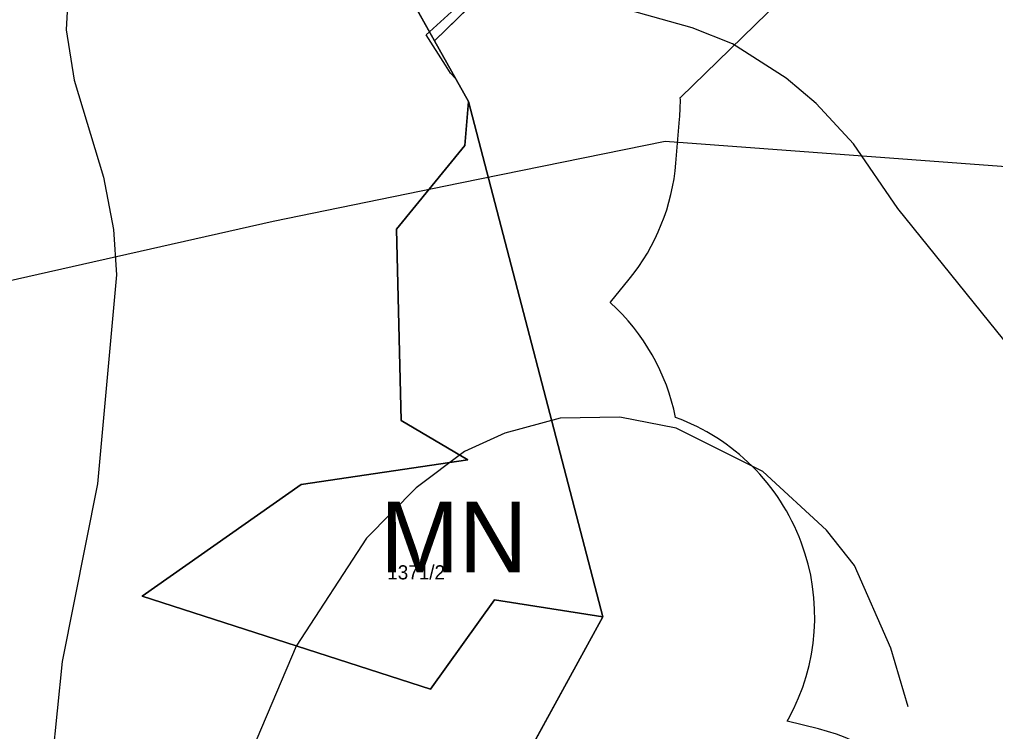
# Model space of a CAD drawing. Extents: x -706130 to -698555, y -971544 to -967260.
# Drawn here: x -704957.8 to -704819.7, y -969222.4 to -969121.7 of the extents above; entities that cross this region are included whole.
import ezdxf

# ---------------------------------------------------------------- set-up
doc = ezdxf.new("R2010")
doc.units = 0
for name, color, linetype in [('BPEJ hranice S', 7, 'Continuous'), ('BPEJ I-II trida ochrany S', 7, 'Continuous'), ('CHKO_Luzicke hory zonace S', 7, 'Continuous'), ('Docházková izochrona - BUS S', 7, 'Continuous'), ('Docházková izochrona - VLAK N', 7, 'Continuous'), ('KN_Hranice_parcel', 7, 'Continuous'), ('KN_Parcelni cisla', 7, 'Continuous'), ('KN_Polygon parcely', 7, 'Continuous'), ('KN_POZEMKY_10_LESNI POZEMEK', 7, 'Continuous'), ('KN_POZEMKY_14_OSTATNI PLOCHA', 7, 'Continuous'), ('KN_POZEMKY_2_ORNA PUDA', 7, 'Continuous'), ('KN_VYUZITI_26_ostatni plocha_jina plocha', 7, 'Continuous'), ('OP lesa 30 m', 7, 'Continuous'), ('OP_BP plynovodů VTL', 7, 'Continuous'), ('Plochy přírodní - lesní S', 7, 'Continuous'), ('Plochy smíšené nezastavěného území všeobecné S', 7, 'Continuous'), ('Plochy zemědělské všeobecné CELEK S', 7, 'Continuous'), ('Regulační bloky v krajině S', 7, 'Continuous'), ('Regulační kódy v krajině S', 7, 'Continuous'), ('VÝŠKOPIS_vrstevnice doplňková', 7, 'Continuous'), ('VÝŠKOPIS_vrstevnice hlavní', 7, 'Continuous')]:
    doc.layers.add(name, color=color, linetype=linetype)

msp = doc.modelspace()

# ---------------------------------------------------------------- linework, layer by layer
at = {"layer": 'BPEJ hranice S'}
msp.add_lwpolyline([(-704909.94, -969400.97), (-704905.88, -969328.04), (-704905.55, -969328.06), (-704905.35, -969324.5), (-704905.3, -969323.8), (-704904.98, -969319.29), (-704904.95, -969318.77), (-704905.36, -969318.73), (-704904.13, -969296.51), (-704901.16, -969269.36), (-704852.93, -969268.32), (-704852.12, -969251.52), (-704853.38, -969251.18), (-704871.89, -969246.11), (-704894.07, -969240.49), (-704875.25, -969206.17), (-704894.27, -969133.29), (-704896.04, -969130.12), (-704896.78, -969129.29), (-704897.49, -969128.18), (-704900.23, -969123.89), (-704899.76, -969123.46), (-704895.1, -969119.21)], dxfattribs=at)
at = {"layer": 'BPEJ I-II trida ochrany S'}
for p, q in [((-704852.74, -969079.66), (-704899.05, -969124.73)), ((-704899.05, -969124.73), (-704894.27, -969133.29)), ((-704894.27, -969133.29), (-704875.25, -969206.17)), ((-704875.25, -969206.17), (-704894.07, -969240.49))]:
    msp.add_line(p, q, dxfattribs=at)
at = {"layer": 'CHKO_Luzicke hory zonace S'}
msp.add_lwpolyline([(-704852.74, -969079.66), (-704899.05, -969124.73), (-704894.27, -969133.29), (-704894.79, -969139.51), (-704904.42, -969151.36), (-704903.77, -969178.4), (-704894.34, -969183.96), (-704917.91, -969187.46), (-704940.45, -969203.25), (-704899.62, -969216.4), (-704890.55, -969203.77), (-704875.25, -969206.17), (-704894.07, -969240.49), (-704852.1, -969251.12), (-704852.93, -969268.32), (-704901.16, -969269.36), (-704904.13, -969296.51), (-704905.36, -969318.73), (-704905.64, -969323.75), (-704905.88, -969328.04), (-704909.94, -969400.97)], dxfattribs=at)
at = {"layer": 'Docházková izochrona - BUS S'}
msp.add_arc((-704475.99, -969462.4), 400, 57.5303, 230.2441, dxfattribs=at)
at = {"layer": 'Docházková izochrona - VLAK N'}
msp.add_circle((-704165.45, -969778.77), 800, dxfattribs=at)
at = {"layer": 'KN_Hranice_parcel'}
for p, q in [((-704852.74, -969079.66), (-704899.05, -969124.73)), ((-704899.05, -969124.73), (-704894.27, -969133.29)), ((-704894.27, -969133.29), (-704875.25, -969206.17))]:
    msp.add_line(p, q, dxfattribs=at)
for points in [[(-704852.74, -969079.66), (-704853.37, -969073.46), (-704911.06, -969081.09), (-704911.23, -969102.9), (-704899.05, -969124.73)], [(-704894.27, -969133.29), (-704894.79, -969139.51), (-704904.42, -969151.36), (-704903.77, -969178.4), (-704894.34, -969183.96), (-704917.91, -969187.46), (-704940.45, -969203.25), (-704899.62, -969216.4), (-704890.55, -969203.77), (-704875.25, -969206.17)], [(-704875.25, -969206.17), (-704894.07, -969240.49), (-704852.1, -969251.12), (-704852.93, -969268.32), (-704901.16, -969269.36), (-704904.13, -969296.51), (-704905.36, -969318.73)]]:
    msp.add_lwpolyline(points, dxfattribs=at)
at = {"layer": 'KN_Polygon parcely'}
for points in [[(-704853.37, -969073.46), (-704911.06, -969081.09), (-704911.23, -969102.9), (-704899.05, -969124.73), (-704852.74, -969079.66)], [(-704894.79, -969139.51), (-704904.42, -969151.36), (-704903.77, -969178.4), (-704894.34, -969183.96), (-704917.91, -969187.46), (-704940.45, -969203.25), (-704899.62, -969216.4), (-704890.55, -969203.77), (-704875.25, -969206.17), (-704894.27, -969133.29)]]:
    msp.add_lwpolyline(points, close=True, dxfattribs=at)
for points in [[(-704852.74, -969079.66), (-704899.05, -969124.73), (-704894.27, -969133.29), (-704875.25, -969206.17), (-704894.07, -969240.49), (-704852.1, -969251.12), (-704852.93, -969268.32), (-704901.16, -969269.36), (-704904.13, -969296.51), (-704905.36, -969318.73), (-704897.41, -969319.43), (-704865.02, -969322.99), (-704789.43, -969328.74), (-704789.77, -969331.82), (-704840.14, -969330.82), (-704882.63, -969329.37), (-704905.88, -969328.04), (-704909.94, -969400.97), (-704906.59, -969419.85), (-704891.47, -969420.77), (-704878.28, -969429.07), (-704825.89, -969434.45), (-704776.63, -969453.45), (-704756.29, -969469.11)], [(-704909.94, -969400.97), (-704905.88, -969328.04), (-704905.64, -969323.75), (-704905.36, -969318.73), (-704904.13, -969296.51), (-704901.16, -969269.36), (-704852.93, -969268.32), (-704852.1, -969251.12), (-704894.07, -969240.49), (-704875.25, -969206.17), (-704890.55, -969203.77), (-704899.62, -969216.4), (-704940.45, -969203.25), (-704917.91, -969187.46), (-704894.34, -969183.96), (-704903.77, -969178.4), (-704904.42, -969151.36), (-704894.79, -969139.51), (-704894.27, -969133.29), (-704899.05, -969124.73), (-704911.23, -969102.9)]]:
    msp.add_lwpolyline(points, dxfattribs=at)
at = {"layer": 'KN_POZEMKY_10_LESNI POZEMEK'}
for p, q in [((-704852.74, -969079.66), (-704899.05, -969124.73)), ((-704899.05, -969124.73), (-704911.23, -969102.9)), ((-704911.23, -969102.9), (-704899.05, -969124.73)), ((-704899.05, -969124.73), (-704894.27, -969133.29)), ((-704894.27, -969133.29), (-704894.79, -969139.51)), ((-704894.79, -969139.51), (-704904.42, -969151.36)), ((-704904.42, -969151.36), (-704903.77, -969178.4)), ((-704903.77, -969178.4), (-704894.34, -969183.96)), ((-704894.34, -969183.96), (-704917.91, -969187.46)), ((-704917.91, -969187.46), (-704940.45, -969203.25)), ((-704940.45, -969203.25), (-704899.62, -969216.4)), ((-704899.62, -969216.4), (-704890.55, -969203.77)), ((-704890.55, -969203.77), (-704875.25, -969206.17)), ((-704875.25, -969206.17), (-704894.07, -969240.49))]:
    msp.add_line(p, q, dxfattribs=at)
at = {"layer": 'KN_POZEMKY_14_OSTATNI PLOCHA'}
for p, q in [((-704894.79, -969139.51), (-704894.27, -969133.29)), ((-704894.27, -969133.29), (-704875.25, -969206.17)), ((-704904.42, -969151.36), (-704894.79, -969139.51)), ((-704903.77, -969178.4), (-704904.42, -969151.36)), ((-704894.34, -969183.96), (-704903.77, -969178.4)), ((-704917.91, -969187.46), (-704894.34, -969183.96)), ((-704940.45, -969203.25), (-704917.91, -969187.46)), ((-704899.62, -969216.4), (-704940.45, -969203.25)), ((-704890.55, -969203.77), (-704899.62, -969216.4)), ((-704875.25, -969206.17), (-704890.55, -969203.77))]:
    msp.add_line(p, q, dxfattribs=at)
at = {"layer": 'KN_POZEMKY_2_ORNA PUDA'}
for p, q in [((-704899.05, -969124.73), (-704852.74, -969079.66)), ((-704894.27, -969133.29), (-704899.05, -969124.73)), ((-704875.25, -969206.17), (-704894.27, -969133.29)), ((-704894.07, -969240.49), (-704875.25, -969206.17))]:
    msp.add_line(p, q, dxfattribs=at)
at = {"layer": 'KN_VYUZITI_26_ostatni plocha_jina plocha'}
for p, q in [((-704894.79, -969139.51), (-704894.27, -969133.29)), ((-704894.27, -969133.29), (-704875.25, -969206.17)), ((-704904.42, -969151.36), (-704894.79, -969139.51)), ((-704903.77, -969178.4), (-704904.42, -969151.36)), ((-704894.34, -969183.96), (-704903.77, -969178.4)), ((-704917.91, -969187.46), (-704894.34, -969183.96)), ((-704940.45, -969203.25), (-704917.91, -969187.46)), ((-704899.62, -969216.4), (-704940.45, -969203.25)), ((-704890.55, -969203.77), (-704899.62, -969216.4)), ((-704875.25, -969206.17), (-704890.55, -969203.77))]:
    msp.add_line(p, q, dxfattribs=at)
at = {"layer": 'OP lesa 30 m'}
msp.add_line((-704864.89, -969142.01), (-704864.37, -969135.79), dxfattribs=at)
for points in [[(-704864.27, -969132.75), (-704841.4, -969110.49), (-704835.78, -969110.86), (-704819.39, -969113.29), (-704785.18, -969120.62)], [(-704874.16, -969161.76), (-704874.16, -969161.7), (-704871.51, -969158.43)], [(-704844.73, -969222.04), (-704849.13, -969220.93), (-704848.95, -969220.59)]]:
    msp.add_lwpolyline(points, dxfattribs=at)
for centre, start, end in [((-704894.27, -969133.29), 355.2211, 1.0347), ((-704894.79, -969139.51), 320.9007, 355.2211), ((-704894.34, -969183.96), 11.4632, 47.7302), ((-704875.25, -969206.17), 331.261, 69.8964), ((-704852.1, -969251.12), 357.2373, 75.7872)]:
    msp.add_arc(centre, 30, start, end, dxfattribs=at)
at = {"layer": 'OP_BP plynovodů VTL'}
msp.add_lwpolyline([(-704983.63, -969164.13), (-704921.89, -969150.22), (-704895.43, -969144.83), (-704866.41, -969138.94), (-704761.72, -969146.69), (-704738.73, -969148.56), (-704684.08, -969158.74)], dxfattribs=at)
at = {"layer": 'Plochy přírodní - lesní S'}
for p, q in [((-704899.05, -969124.73), (-704852.74, -969079.66)), ((-704894.27, -969133.29), (-704899.05, -969124.73)), ((-704894.79, -969139.51), (-704894.27, -969133.29)), ((-704904.42, -969151.36), (-704894.79, -969139.51)), ((-704903.77, -969178.4), (-704904.42, -969151.36)), ((-704894.34, -969183.96), (-704903.77, -969178.4)), ((-704917.91, -969187.46), (-704894.34, -969183.96)), ((-704940.45, -969203.25), (-704917.91, -969187.46)), ((-704899.62, -969216.4), (-704940.45, -969203.25)), ((-704890.55, -969203.77), (-704899.62, -969216.4)), ((-704875.25, -969206.17), (-704890.55, -969203.77)), ((-704894.07, -969240.49), (-704875.25, -969206.17))]:
    msp.add_line(p, q, dxfattribs=at)
at = {"layer": 'Plochy smíšené nezastavěného území všeobecné S'}
for p, q in [((-704875.25, -969206.17), (-704894.27, -969133.29)), ((-704904.42, -969151.36), (-704903.77, -969178.4)), ((-704917.91, -969187.46), (-704940.45, -969203.25)), ((-704940.45, -969203.25), (-704899.62, -969216.4)), ((-704899.62, -969216.4), (-704890.55, -969203.77)), ((-704890.55, -969203.77), (-704875.25, -969206.17))]:
    msp.add_line(p, q, dxfattribs=at)
for points in [[(-704894.27, -969133.29), (-704894.79, -969139.51), (-704904.42, -969151.36)], [(-704903.77, -969178.4), (-704894.34, -969183.96), (-704917.91, -969187.46)]]:
    msp.add_lwpolyline(points, dxfattribs=at)
at = {"layer": 'Plochy zemědělské všeobecné CELEK S'}
for p, q in [((-704852.74, -969079.66), (-704899.05, -969124.73)), ((-704899.05, -969124.73), (-704894.27, -969133.29)), ((-704894.27, -969133.29), (-704875.25, -969206.17)), ((-704875.25, -969206.17), (-704894.07, -969240.49))]:
    msp.add_line(p, q, dxfattribs=at)
at = {"layer": 'Regulační bloky v krajině S'}
for p, q in [((-704852.74, -969079.66), (-704899.05, -969124.73)), ((-704899.05, -969124.73), (-704852.74, -969079.66)), ((-704899.05, -969124.73), (-704894.27, -969133.29)), ((-704894.27, -969133.29), (-704899.05, -969124.73)), ((-704894.79, -969139.51), (-704894.27, -969133.29)), ((-704875.25, -969206.17), (-704894.27, -969133.29)), ((-704894.27, -969133.29), (-704875.25, -969206.17)), ((-704904.42, -969151.36), (-704894.79, -969139.51)), ((-704904.42, -969151.36), (-704903.77, -969178.4)), ((-704903.77, -969178.4), (-704904.42, -969151.36)), ((-704894.34, -969183.96), (-704903.77, -969178.4)), ((-704917.91, -969187.46), (-704894.34, -969183.96)), ((-704917.91, -969187.46), (-704940.45, -969203.25)), ((-704940.45, -969203.25), (-704917.91, -969187.46)), ((-704940.45, -969203.25), (-704899.62, -969216.4)), ((-704899.62, -969216.4), (-704940.45, -969203.25)), ((-704899.62, -969216.4), (-704890.55, -969203.77)), ((-704890.55, -969203.77), (-704899.62, -969216.4)), ((-704890.55, -969203.77), (-704875.25, -969206.17)), ((-704875.25, -969206.17), (-704890.55, -969203.77)), ((-704875.25, -969206.17), (-704894.07, -969240.49)), ((-704894.07, -969240.49), (-704875.25, -969206.17))]:
    msp.add_line(p, q, dxfattribs=at)
for points in [[(-704894.27, -969133.29), (-704894.79, -969139.51), (-704904.42, -969151.36)], [(-704903.77, -969178.4), (-704894.34, -969183.96), (-704917.91, -969187.46)]]:
    msp.add_lwpolyline(points, dxfattribs=at)
at = {"layer": 'VÝŠKOPIS_vrstevnice doplňková'}
msp.add_lwpolyline([(-704832.04, -969218.9), (-704834.47, -969210.62), (-704839.61, -969198.92), (-704843.6, -969193.93), (-704852.59, -969185.65), (-704864.86, -969179.52), (-704872.85, -969177.95), (-704881.26, -969178.09), (-704889.11, -969180.23), (-704894.82, -969182.8), (-704901.67, -969187.94), (-704908.66, -969195.07), (-704918.64, -969210.34), (-704924.21, -969223.46), (-704928.64, -969239.08)], dxfattribs=at)
at = {"layer": 'VÝŠKOPIS_vrstevnice hlavní'}
for points in [[(-704823.05, -969291.94), (-704810.5, -969281.24), (-704802.08, -969268.4), (-704795.66, -969245.57), (-704793.81, -969227.6), (-704793.81, -969217.61), (-704796.66, -969201.63), (-704800.66, -969191.65), (-704806.65, -969181.66), (-704833.47, -969148.42), (-704839.75, -969139.29), (-704845.03, -969133.58), (-704849.31, -969130.01), (-704856.87, -969125.16), (-704862.58, -969122.88), (-704885.4, -969116.46)], [(-704951.03, -969120.6), (-704951.17, -969123.16), (-704950.03, -969130.3), (-704945.9, -969143.99), (-704944.47, -969151.41), (-704944.04, -969157.83), (-704946.75, -969187.37), (-704951.74, -969212.48), (-704953.17, -969226.46), (-704953.88, -969245), (-704952.89, -969255.28), (-704951.46, -969260.41), (-704946.89, -969269.54), (-704942.61, -969276.25), (-704935.91, -969283.95), (-704918.5, -969299.08), (-704909.37, -969304.36), (-704900.24, -969306.64), (-704879.41, -969308.35), (-704869.71, -969308.35), (-704854.59, -969306.92), (-704846.88, -969305.35), (-704839.75, -969302.64), (-704823.05, -969291.94)]]:
    msp.add_lwpolyline(points, dxfattribs=at)

# ---------------------------------------------------------------- texts
at = {"layer": 'KN_Parcelni cisla'}
msp.add_text('1371/2', height=2, dxfattribs=at).set_placement((-704905.75, -969200.89))
at = {"layer": 'Regulační kódy v krajině S'}
msp.add_text('MN', height=10, dxfattribs=at).set_placement((-704906.73, -969199.91))

doc.saveas('drawing.dxf')
